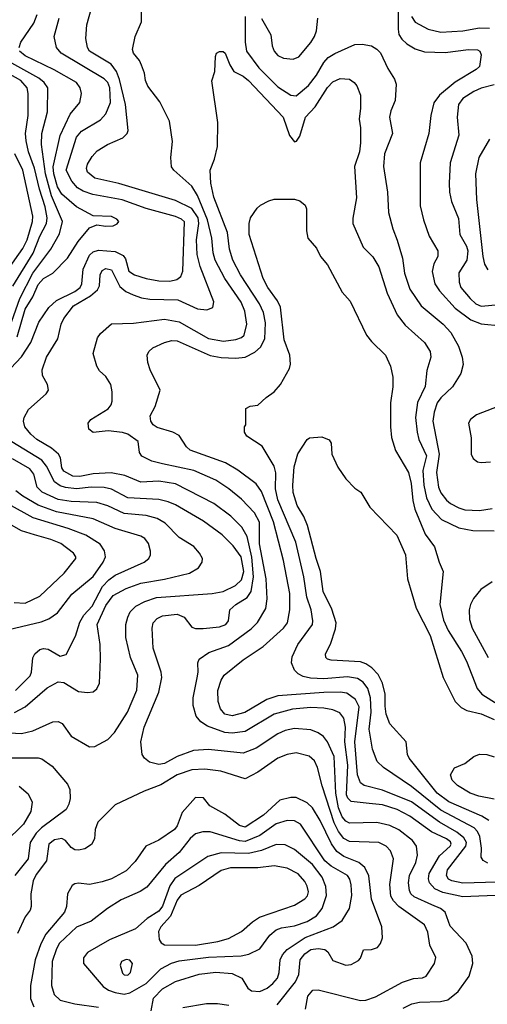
# Model space of a CAD drawing. Extents: x 1173029 to 1307123, y 522559 to 678521.
# Tile 524 of 623: x 1212934 to 1215488, y 657221 to 662597. Entities that reach past the tile are written whole.
import ezdxf

# ---------------------------------------------------------------- set-up
doc = ezdxf.new("R2010")
doc.units = 0

msp = doc.modelspace()

# ---------------------------------------------------------------- linework, layer by layer
at = {"layer": '0CON10XD'}
for points in [[(1215000.5, 662785), (1215000.7, 662545), (1215005.9, 662515.9), (1215020.6, 662490.6), (1215048.1, 662465), (1215095, 662437.9), (1215145, 662422.3), (1215257.6, 662417.6), (1215385, 662434.6), (1215435, 662432.9), (1215447.1, 662425), (1215454.6, 662405), (1215445, 662341.9), (1215427.8, 662325), (1215313.5, 662256.5), (1215227.3, 662185), (1215196.4, 662143.6), (1215179.2, 662075), (1215169.1, 661975), (1215121.2, 661815), (1215121.2, 661581.2), (1215139.5, 661505), (1215171.2, 661415), (1215217.5, 661335), (1215217.5, 661305), (1215196, 661264), (1215187, 661223), (1215202.5, 661155), (1215226.6, 661116.6), (1215312.5, 661022.5), (1215398.6, 660958.6), (1215455, 660937.5), (1215566.2, 660926.2)], [(1215184.7, 657765.3), (1215088.1, 657808.1), (1215070.9, 657825), (1215063.2, 657843.2), (1215058.6, 657885), (1215062.4, 657925), (1215097.5, 657995), (1215106.7, 658035), (1215100.9, 658085), (1215080, 658115), (1215005, 658174.1), (1214955, 658198.1), (1214884.2, 658214.2), (1214735, 658211.1), (1214715, 658221.6), (1214695.6, 658245.6), (1214675.1, 658295), (1214660.1, 658375), (1214651.3, 658575), (1214616, 658655), (1214593.6, 658683.6), (1214564.1, 658704.1), (1214525, 658720.8), (1214435, 658727.5), (1214384.2, 658715.8), (1214345, 658698.9), (1214225, 658619.2), (1214155, 658593.5), (1213965, 658612.6), (1213882.8, 658607.2), (1213795, 658574.1), (1213725, 658536.9), (1213695, 658530.6), (1213642.6, 658542.6), (1213615.6, 658565), (1213603.3, 658585), (1213596.2, 658655), (1213613.3, 658735), (1213693.8, 658926.2), (1213710.4, 659005), (1213706.4, 659035), (1213662.7, 659165), (1213657.1, 659275), (1213663.4, 659305), (1213685, 659328.2), (1213715, 659343.3), (1213795, 659352), (1213832.2, 659335), (1213875, 659280.8), (1213895, 659273.4), (1213936.7, 659273.3), (1214025, 659281.6), (1214060, 659295), (1214075.5, 659315), (1214082.5, 659375), (1214114.6, 659405), (1214176.7, 659443.3), (1214198, 659475), (1214211, 659555), (1214202.9, 659662.9), (1214176.1, 659776.1), (1214146.8, 659826.8), (1214086.6, 659886.6), (1213995, 659955.3), (1213785, 660063.1), (1213695, 660078.4), (1213595, 660072.6), (1213508.3, 660108.2), (1213433, 660123), (1213335, 660118.6), (1213263.4, 660103.4), (1213224.4, 660105), (1213175, 660132.1), (1213165, 660151.2), (1213156.9, 660205), (1213146.2, 660225), (1213107.9, 660257.9), (1213028.5, 660305), (1212995.5, 660335), (1212962.3, 660375), (1212955.4, 660405), (1212958.5, 660425), (1212981.7, 660468.3), (1213078, 660555), (1213090.8, 660575), (1213085.7, 660605), (1213059.4, 660655), (1213057.8, 660685), (1213081.1, 660755), (1213142.5, 660855), (1213160.9, 660935), (1213174.7, 660965), (1213228.7, 661035), (1213320.4, 661089.6), (1213358.3, 661121.7), (1213370.9, 661145), (1213374.1, 661205), (1213385, 661228.2), (1213405, 661239.1), (1213435, 661232.3), (1213481.3, 661141.3), (1213513.2, 661113.2), (1213554.2, 661095), (1213598.7, 661078.7), (1213645, 661070.8), (1213797.2, 661067.2), (1213905, 661017.9), (1213956.4, 661013.6), (1213988.8, 661025), (1213994, 661056), (1213919.3, 661249.3), (1213903.5, 661315), (1213900.6, 661395), (1213913.1, 661485), (1213908.2, 661515), (1213875, 661566.9), (1213785, 661610.7), (1213475, 661702.2), (1213345, 661732.1), (1213304.8, 661765), (1213298.6, 661785), (1213305, 661808.9), (1213329.2, 661850.8), (1213358.2, 661881.8), (1213414.2, 661915.7), (1213498.3, 661951.7), (1213521.9, 661975), (1213527.1, 661992.9), (1213512.5, 662135), (1213480.1, 662270.1), (1213463.8, 662313.8), (1213433.9, 662353.9), (1213316.2, 662425), (1213305.4, 662445), (1213296.3, 662493.7), (1213301.5, 662568.5), (1213356.4, 662765)], [(1215575, 657817.5), (1215355, 657807.8), (1215245, 657831.7), (1215202.5, 657852.5), (1215172.4, 657885), (1215166.7, 657906.8), (1215170, 657935), (1215227.2, 658032.8), (1215286.2, 658085), (1215291, 658095), (1215287.9, 658107.9), (1215266, 658125), (1215182.8, 658162.8), (1215065, 658248.2), (1214996.5, 658285), (1214915, 658310.4), (1214842.6, 658317.4), (1214745, 658329.6), (1214726.2, 658346.2), (1214718.9, 658365), (1214726.7, 658526.7), (1214709.3, 658655), (1214714.3, 658735), (1214703.8, 658783.8), (1214682.7, 658812.7), (1214645, 658829.1), (1214595, 658838.9), (1214525, 658841.1), (1214425, 658833), (1214325, 658805.7), (1214165, 658710.6), (1214095, 658702.3), (1214055, 658705.8), (1213959.9, 658739.9), (1213923.3, 658763.3), (1213898.1, 658795), (1213882, 658852), (1213880.9, 658895), (1213903, 659003), (1213909.1, 659035), (1213908.1, 659085), (1213915, 659105.8), (1213966.9, 659143.1), (1214075, 659180.4), (1214197.7, 659272.3), (1214233.2, 659306.8), (1214277.8, 659382.2), (1214286.7, 659435), (1214280.5, 659545), (1214244.5, 659735), (1214244.4, 659854.4), (1214215.9, 659905), (1214145, 659978.5), (1214076.4, 660035), (1214005, 660082.7), (1213885, 660136.2), (1213715, 660172.7), (1213656.5, 660186.5), (1213600.6, 660215), (1213588.1, 660235), (1213580.6, 660295), (1213525, 660333.6), (1213495, 660343.8), (1213417.9, 660352.1), (1213335, 660344.2), (1213311.7, 660361.7), (1213308, 660395), (1213322, 660415), (1213417, 660473), (1213434.3, 660495), (1213439.4, 660515), (1213440, 660565), (1213431.4, 660605), (1213405, 660650), (1213370.9, 660680.9), (1213355.6, 660705.6), (1213335.9, 660774.1), (1213359.7, 660860.3), (1213375, 660883.8), (1213435, 660936), (1213555, 660940.5), (1213725, 660961.4), (1213805, 660946.9), (1213965, 660857.4), (1214047.1, 660842.9), (1214115, 660850.6), (1214145, 660861.5), (1214160, 660875), (1214174.7, 660935), (1214163.1, 661005), (1214143.1, 661055), (1214054.2, 661185), (1214002.5, 661285), (1213990.2, 661325), (1213983.5, 661405), (1213959.9, 661505), (1213905, 661637.9), (1213875, 661688.5), (1213775.8, 661775.8), (1213764.2, 661794.2), (1213760, 661845), (1213768.7, 661931.3), (1213752.4, 662042.4), (1213699.4, 662149.4), (1213633.4, 662233.4), (1213622, 662265), (1213616, 662305), (1213599.7, 662349.7), (1213588.6, 662375), (1213555.8, 662415), (1213550.8, 662435), (1213564.2, 662505), (1213600, 662585), (1213600, 662685)], [(1212931.3, 662445), (1212941.3, 662475), (1213012.2, 662577.8), (1213030.5, 662625)], [(1212885, 660695.4), (1212943.7, 660756.3), (1212995.9, 660834.1), (1213038.4, 660945), (1213093.5, 661026.5), (1213135.9, 661064.1), (1213235, 661112.4), (1213265.2, 661135), (1213274.3, 661155), (1213280.2, 661235), (1213315, 661312.1), (1213335, 661329.3), (1213365, 661338.2), (1213455, 661332.4), (1213499.7, 661309.7), (1213511.5, 661291.5), (1213531.2, 661225), (1213561.9, 661205), (1213625, 661184.2), (1213695, 661171.9), (1213755, 661169.4), (1213792.1, 661177.9), (1213814.8, 661195.2), (1213825.7, 661225), (1213833.8, 661493.8), (1213818.8, 661508.8), (1213785, 661523.5), (1213625, 661566.2), (1213494.5, 661614.5), (1213332.9, 661642.9), (1213281.2, 661661.2), (1213249.9, 661679.9), (1213219.3, 661715), (1213187.5, 661775), (1213245, 661956.7), (1213272.1, 661987.9), (1213375, 662050.4), (1213405, 662083.1), (1213430.3, 662145), (1213426, 662225), (1213415, 662253.6), (1213395, 662274.7), (1213161.1, 662415), (1213134.4, 662445), (1213122.5, 662505), (1213150.4, 662605)], [(1214165.2, 662615), (1214165.9, 662474.1), (1214173.1, 662425), (1214240.9, 662335), (1214345, 662230.7), (1214415, 662185.4), (1214445, 662181.1), (1214512.2, 662237.8), (1214555, 662294.7), (1214595, 662362.9), (1214619.6, 662390.4), (1214655, 662413.1), (1214765, 662462), (1214805, 662464), (1214855, 662454.2), (1214885, 662437.1), (1214905, 662417.1), (1214945, 662330), (1214982.2, 662272.2), (1214991.1, 662245), (1214984.3, 662155.7), (1214960.7, 662099.3), (1214953.3, 662065), (1214970, 661975), (1214926.7, 661865), (1214920.9, 661795), (1214943.8, 661655), (1214949.1, 661545), (1214972.2, 661455), (1214995.8, 661394.2), (1215025.4, 661295), (1215036.4, 661213.6), (1215065, 661125.7), (1215126.4, 661035), (1215246.4, 660935), (1215289.7, 660889.7), (1215330, 660815), (1215351.5, 660755), (1215355.8, 660715), (1215344.5, 660665), (1215297.3, 660592.7), (1215235, 660532.7), (1215214.8, 660505.2), (1215198.4, 660455), (1215190.9, 660405), (1215226.2, 660225), (1215210, 660125), (1215222.4, 660045), (1215235, 660014.5), (1215265, 659974.6), (1215286.9, 659955), (1215331.9, 659931.9), (1215365, 659921.6), (1215445, 659916.9), (1215515, 659929.3)], [(1214255, 662604.3), (1214305.6, 662515), (1214313.3, 662455), (1214324.4, 662425), (1214345, 662402.2), (1214375, 662387.8), (1214427.9, 662382.1), (1214458, 662395), (1214525, 662472.9), (1214544.5, 662505), (1214555.5, 662535.5), (1214563.1, 662605)], [(1215074.8, 662615), (1215095, 662583.1), (1215165, 662546), (1215235, 662530), (1215355, 662536.4), (1215445, 662553.3), (1215500.5, 662550.5)], [(1212920.4, 660865), (1212965, 661016.4), (1213006.7, 661083.3), (1213035, 661150.9), (1213065, 661183.5), (1213115, 661213.5), (1213194.7, 661295), (1213254.5, 661385.5), (1213315, 661460.5), (1213355, 661477.8), (1213405, 661469.6), (1213445, 661472.5), (1213467.2, 661482.8), (1213475.8, 661495), (1213465, 661508.1), (1213435, 661522.1), (1213335, 661526.4), (1213245, 661575.3), (1213165, 661644.2), (1213140, 661685), (1213120.2, 661755), (1213116.8, 661793.2), (1213155.7, 661965), (1213209.4, 662080.6), (1213262.1, 662145), (1213272.1, 662195), (1213265.4, 662225), (1213244.5, 662255), (1213123, 662323), (1212965, 662399.3), (1212933.3, 662425)], [(1213724.8, 660835.3), (1213765, 660845.9), (1213795, 660844.7), (1213975, 660763.4), (1214035, 660752.5), (1214115, 660750), (1214165, 660754.7), (1214218.5, 660781.5), (1214250.3, 660809.7), (1214272.4, 660855), (1214277.4, 660942.6), (1214265, 660998.1), (1214244.3, 661045), (1214140.2, 661205), (1214098.9, 661285), (1214079.8, 661345), (1214069, 661435), (1213995, 661628.8), (1213977.7, 661705), (1213973.8, 661775), (1213997.5, 661835), (1214015.4, 661905), (1214016.2, 662035), (1213984.1, 662264.1), (1214000, 662315), (1214003.9, 662396.1), (1214010, 662415), (1214025, 662423.8), (1214045, 662423.8), (1214056, 662415), (1214081.5, 662351.5), (1214104.6, 662314.6), (1214155, 662288.8), (1214184.6, 662265), (1214372.9, 662065), (1214408.5, 661965), (1214435, 661930), (1214446.9, 661933.1), (1214465, 661962), (1214495.4, 662065), (1214547.7, 662122.3), (1214615, 662227.8), (1214645, 662258.2), (1214685, 662275.4), (1214735, 662272.2), (1214760.8, 662255), (1214776.1, 662236.1), (1214795.5, 662185.5), (1214796.2, 662113.8), (1214788.9, 662055), (1214796.2, 662006.2), (1214796.2, 661925), (1214789.5, 661875), (1214763.2, 661795), (1214773.3, 661625), (1214753.2, 661513.2), (1214753.3, 661485), (1214810.6, 661355), (1214863.3, 661303.3), (1214895, 661247.5), (1214941.8, 661105), (1214995.8, 660985.8), (1215040.1, 660930.1), (1215145.3, 660835.3), (1215176.5, 660785), (1215180.5, 660755), (1215157.6, 660682.4), (1215148.2, 660595), (1215107.2, 660507.2), (1215096.2, 660425), (1215104.7, 660345.3), (1215114.8, 660304.8), (1215156, 660216), (1215136.5, 660135), (1215142.3, 660055), (1215156.1, 659986.1), (1215185.3, 659925), (1215238.1, 659868.1), (1215332.2, 659822.2), (1215408.7, 659808.7), (1215526, 659806)], [(1212879.7, 660920.3), (1212934.7, 661075.3), (1213006.2, 661213.8), (1213104.7, 661345), (1213151.2, 661428.8), (1213167.5, 661495), (1213108.3, 661635), (1213075.6, 661755), (1213053.5, 661915), (1213055.2, 661975), (1213085.3, 662095), (1213088, 662225), (1213068, 662255), (1213038.7, 662278.7), (1212875, 662369.6)], [(1212896.9, 661143.1), (1213007.5, 661322.5), (1213043.4, 661415), (1213079.8, 661485), (1213083.8, 661515), (1213072.9, 661575), (1213041.7, 661671.7), (1213015.8, 661785.8), (1212983, 661875), (1212970.2, 661935), (1212966.2, 661976.2), (1212979.8, 662075), (1212979.8, 662195), (1212974.4, 662224.4), (1212939.7, 662265), (1212865, 662306.9)], [(1215525, 662241.5), (1215455, 662224.1), (1215414.5, 662205.5), (1215355, 662166.6), (1215330.7, 662135), (1215323.3, 662065), (1215333.1, 661966.9), (1215285.4, 661815), (1215279.2, 661705), (1215282.1, 661655), (1215293.5, 661605), (1215331.7, 661511.7), (1215338.5, 661425), (1215375, 661360.5), (1215382.7, 661335), (1215376.2, 661285), (1215332.3, 661215), (1215335.3, 661165), (1215344.5, 661134.5), (1215394.7, 661075), (1215425, 661045.3), (1215455, 661032.6), (1215552.7, 661042.7)], [(1215499.4, 661945), (1215442.3, 661845), (1215423.9, 661756.1), (1215430, 661615), (1215463.8, 661303.8), (1215472.9, 661262.9), (1215491.5, 661231.5)], [(1212872.9, 661237.1), (1212951.3, 661348.7), (1212974.5, 661395), (1213004.4, 661495), (1213006.1, 661525), (1212951.3, 661775), (1212907.6, 661865)], [(1215491.2, 657991.2), (1215465, 658006.9), (1215454.5, 658025), (1215456.6, 658073.4), (1215446.8, 658136.8), (1215434.1, 658165), (1215416, 658185), (1215235, 658280.7), (1215075, 658410.6), (1214921.1, 658515), (1214887, 658547), (1214861.8, 658615), (1214843.2, 658723.2), (1214853.7, 658816.3), (1214849.4, 658895), (1214835.6, 658945), (1214810.8, 658980.8), (1214779.7, 658999.7), (1214725, 659010.2), (1214595, 658998.7), (1214522.8, 659002.8), (1214481.7, 659011.7), (1214454.3, 659025), (1214434.4, 659045), (1214418.1, 659085), (1214422.1, 659117.9), (1214453.2, 659186.8), (1214534, 659295), (1214535.9, 659315), (1214525.3, 659375), (1214503, 659445), (1214485.7, 659555), (1214442.5, 659745), (1214343.3, 659975), (1214331, 660035), (1214333.4, 660123.4), (1214325, 660160), (1214258.6, 660268.6), (1214175, 660323.3), (1214162.5, 660345), (1214162.5, 660375), (1214170, 660385), (1214170, 660475), (1214193, 660487), (1214235, 660492.5), (1214280, 660535), (1214325, 660566), (1214358.6, 660605), (1214407.1, 660692.9), (1214413, 660717), (1214410.5, 660765), (1214379.5, 660849.5), (1214358.3, 661028.3), (1214343, 661063), (1214290, 661135), (1214264.7, 661185), (1214187.1, 661425), (1214187.1, 661485), (1214195.7, 661515), (1214231.3, 661568.7), (1214250, 661585), (1214295, 661608), (1214325, 661617.5), (1214435, 661617.5), (1214465, 661608), (1214493.8, 661585), (1214500, 661565), (1214500, 661445), (1214508.8, 661405), (1214555, 661350), (1214578, 661305), (1214615, 661258), (1214695, 661110), (1214739.7, 661059.7), (1214828.6, 660875), (1214855, 660840.8), (1214932.5, 660765), (1214960, 660705), (1214973.1, 660645), (1214972.7, 660592.7), (1214959.1, 660505), (1214959.1, 660375), (1214965.4, 660315.4), (1214986.7, 660245), (1215057.8, 660125), (1215072.7, 660065), (1215081.5, 659971.5), (1215092.3, 659925), (1215148.5, 659788.5), (1215199.5, 659719.5), (1215224.7, 659634.7), (1215246.9, 659585), (1215229.1, 659405), (1215248.5, 659318.5), (1215275, 659262.2), (1215347.6, 659147.6), (1215374.6, 659095), (1215432.7, 658945), (1215458.8, 658915), (1215547.5, 658857.5)], [(1215541, 657889), (1215355, 657882), (1215295, 657894.8), (1215277.1, 657905), (1215265.3, 657925), (1215270.8, 657955), (1215371.6, 658085), (1215374, 658105), (1215359.5, 658129.5), (1215321.2, 658161.2), (1215226.3, 658215), (1215075, 658326.2), (1214915, 658391.2), (1214815, 658416.8), (1214795, 658431.2), (1214778.9, 658475), (1214764.4, 658655), (1214788, 658845), (1214768.2, 658885), (1214720.7, 658919.3), (1214685, 658925.7), (1214595, 658923.3), (1214345, 658905.7), (1214284.8, 658885.2), (1214164.4, 658815), (1214095, 658797.1), (1214055.5, 658805.5), (1214030.3, 658835), (1214019, 658875), (1214016.7, 658935), (1214035, 658991.4), (1214050.7, 659019.3), (1214155, 659102.9), (1214263.5, 659175), (1214374.6, 659275), (1214397.5, 659305), (1214410.3, 659375), (1214410, 659465), (1214375.2, 659645), (1214319.6, 659855), (1214255, 660020.5), (1214225, 660063.8), (1214125, 660137.5), (1214058.2, 660178.2), (1213865, 660247.1), (1213845.2, 660265.3), (1213805, 660326.8), (1213770.8, 660345), (1213685, 660370.6), (1213663.8, 660385), (1213649.6, 660405), (1213647.1, 660435), (1213674, 660486), (1213701.4, 660575), (1213646.4, 660685), (1213633.6, 660725), (1213630.5, 660765), (1213639.5, 660785), (1213661.1, 660805), (1213724.8, 660835.3)], [(1215575, 660495.7), (1215429.7, 660440.3), (1215396.2, 660415), (1215386.2, 660395), (1215400, 660315), (1215400, 660225), (1215411.2, 660201.2), (1215435, 660183.8), (1215455, 660178.8), (1215505, 660182.5)], [(1215495.7, 658225.7), (1215458.7, 658248.7), (1215277.2, 658327.2), (1215215.2, 658375), (1215061.8, 658565), (1215052.7, 658585), (1215044.5, 658655), (1214955, 658751.9), (1214935.9, 658805), (1214929.5, 658849.5), (1214930, 658915), (1214916.7, 658975), (1214892.6, 659022.6), (1214858, 659058), (1214825, 659080), (1214795, 659090.7), (1214635, 659100.4), (1214615.5, 659105.5), (1214605.8, 659115), (1214604.4, 659135), (1214631.7, 659188.3), (1214659.3, 659270.7), (1214663.2, 659305), (1214639.7, 659379.7), (1214591.9, 659475), (1214577.7, 659585), (1214552.7, 659655), (1214505.6, 659835.6), (1214486.7, 659885), (1214448.9, 659945), (1214427.6, 660015), (1214425.3, 660055), (1214434.2, 660155.8), (1214453, 660227), (1214503.8, 660305), (1214517.5, 660315), (1214585, 660320), (1214623.9, 660303.9), (1214636.2, 660285), (1214638.8, 660225), (1214672, 660155), (1214715, 660091.2), (1214765, 660038.8), (1214797, 660017), (1214846, 659935), (1214993.4, 659783.4), (1215041.3, 659675), (1215052.7, 659545), (1215100, 659385), (1215176.4, 659235), (1215246.4, 659006.4), (1215313.5, 658875), (1215345, 658841.5), (1215375.9, 658825.9), (1215455, 658807.3), (1215525, 658775.7)], [(1212845.8, 658705.8), (1212945, 658700), (1213005.3, 658714.7), (1213115, 658762.9), (1213145, 658765.7), (1213167.1, 658755), (1213214.6, 658684.6), (1213315, 658626.9), (1213345, 658628.6), (1213415, 658668.1), (1213452.5, 658705), (1213523.7, 658816.3), (1213573.3, 658936.7), (1213579.2, 659019.2), (1213538.9, 659115), (1213514.1, 659224.1), (1213513.1, 659295), (1213524.7, 659335.3), (1213537.5, 659365), (1213568.9, 659395), (1213618.5, 659421.5), (1213681.9, 659441.9), (1213985, 659463.7), (1214045, 659474.7), (1214112.8, 659507.2), (1214145, 659538.9), (1214158.5, 659585), (1214144, 659665), (1214100.8, 659725), (1214040, 659785), (1213938.9, 659858.9), (1213785, 659948.4), (1213745, 659965.7), (1213695, 659978), (1213525, 659986.1), (1213435, 660033.4), (1213395, 660043.2), (1213325, 660044.8), (1213245, 660035.2), (1213185, 660042.4), (1213155, 660051.5), (1213123.8, 660073.8), (1213080.4, 660160.4), (1213055, 660192.8), (1212891.7, 660291.7)], [(1212905, 658814.2), (1212965, 658844.7), (1213085, 658949.6), (1213145, 658981.5), (1213175, 658978.5), (1213255, 658930), (1213305, 658924.2), (1213335, 658928), (1213355, 658943.8), (1213370, 658975), (1213376.2, 659106.2), (1213374.6, 659185), (1213358, 659295), (1213405, 659398.9), (1213445, 659453.4), (1213515, 659492.2), (1213595, 659520.2), (1213725, 659542.5), (1213861.2, 659575), (1213911.2, 659605), (1213931.2, 659635), (1213932.5, 659655), (1213916.9, 659685), (1213885, 659720.6), (1213805, 659770.5), (1213729.1, 659849.1), (1213685, 659874.1), (1213625, 659890.3), (1213505, 659900.5), (1213415, 659943.7), (1213355, 659960.5), (1213216.1, 659966.1), (1213145, 659978.1), (1213057.6, 660017.6), (1213030.3, 660045), (1213012, 660115), (1212989.3, 660145), (1212895, 660199)], [(1212910.5, 658935), (1212991.5, 659015), (1212999.2, 659035), (1213006.5, 659113.5), (1213017.8, 659135), (1213045, 659157.8), (1213065, 659163.3), (1213090.3, 659160.3), (1213155, 659121.9), (1213187.9, 659132.1), (1213239.2, 659230.8), (1213262.9, 659307.1), (1213284.2, 659345.8), (1213330, 659395), (1213387.2, 659502.8), (1213421, 659539), (1213455.2, 659564.8), (1213614.3, 659635), (1213638.9, 659655), (1213648.5, 659675), (1213649.5, 659695), (1213637.9, 659737.9), (1213616.9, 659765), (1213595, 659778.2), (1213455, 659819.3), (1213335, 659872.4), (1213135, 659909.5), (1213036, 659946), (1212951.1, 659995), (1212914, 660025)], [(1212875, 659266.9), (1213050.9, 659309.1), (1213094.2, 659325.8), (1213141.3, 659358.7), (1213218.8, 659461.2), (1213335, 659558), (1213390, 659635), (1213402.8, 659665), (1213396.8, 659696.8), (1213374.3, 659734.3), (1213295, 659782.5), (1213199.8, 659819.8), (1213008.2, 659878.2), (1212872.5, 659952.5)], [(1212904.7, 659414.7), (1212965, 659411.8), (1213045, 659449.6), (1213177.9, 659575), (1213240.5, 659655), (1213241.1, 659665), (1213228.9, 659685), (1213158.1, 659738.1), (1213105, 659759.5), (1213014.4, 659784.4), (1212945, 659805.8), (1212799.2, 659889.2)], [(1215515, 659528.5), (1215453.1, 659486.9), (1215412.7, 659437.3), (1215395.8, 659404.2), (1215388.7, 659375), (1215391.7, 659321.7), (1215404.7, 659275), (1215493.2, 659115)], [(1214494.4, 657195), (1214508.5, 657265), (1214535, 657298.6), (1214565, 657300), (1214795, 657241.9), (1214825, 657244.7), (1214877.3, 657262.7), (1215025, 657342.9), (1215085, 657362.9), (1215135, 657366.5), (1215155, 657374.4), (1215200.6, 657445), (1215206.6, 657476.6), (1215174.4, 657545), (1215163.6, 657615), (1215145.5, 657655), (1215005.6, 657755.6), (1214975.9, 657785.9), (1214961, 657811), (1214956.3, 657875), (1214976.7, 658015), (1214958.8, 658058.8), (1214935.7, 658085.7), (1214895, 658104.7), (1214735, 658110.7), (1214705, 658126.8), (1214675.6, 658165.6), (1214651.6, 658211.6), (1214586, 658414), (1214561.1, 658515), (1214545, 658550), (1214515, 658576.9), (1214445, 658594.1), (1214395, 658584.7), (1214345, 658566), (1214235, 658488.2), (1214165, 658451.9), (1214033.3, 658495), (1213945, 658505.8), (1213875, 658501.6), (1213795, 658475.2), (1213705, 658419.1), (1213613.8, 658385), (1213455, 658310), (1213360.6, 658215), (1213346.9, 658175), (1213341.9, 658125), (1213326.2, 658093.8), (1213289.5, 658070.5), (1213255, 658062.3), (1213235.5, 658064.5), (1213215, 658077.5), (1213184.5, 658115), (1213165, 658126.7), (1213125, 658119.4), (1213093.2, 658095), (1213080.7, 658005), (1213025, 657930), (1213008, 657895), (1212995.4, 657825), (1212996.7, 657755), (1212991.9, 657735), (1212965, 657698.6), (1212922.3, 657607.7)], [(1215525, 658341.2), (1215442.6, 658357.4), (1215394.3, 658375), (1215326.2, 658416.2), (1215296.9, 658445), (1215288.1, 658475), (1215308.3, 658511.7), (1215365, 658536.9), (1215414.7, 658575.3), (1215445, 658587.5), (1215485, 658585.4), (1215525, 658572.7)], [(1212875, 658568), (1213035, 658567.9), (1213055, 658562.5), (1213112.4, 658522.4), (1213195, 658423.8), (1213208.6, 658395), (1213210, 658345), (1213203.3, 658315), (1213187.5, 658285), (1213054.2, 658185.8), (1213025, 658155.3), (1212991, 658105), (1212979.8, 658015), (1212907.9, 657925)], [(1212932.1, 658412.1), (1212980.5, 658370.5), (1213002.3, 658325), (1212995.3, 658275), (1212955.9, 658205), (1212852.5, 658105)], [(1214341.4, 657218.6), (1214440.2, 657345), (1214458.1, 657385), (1214466, 657465), (1214492.3, 657497.7), (1214525, 657520.2), (1214565, 657526.9), (1214601.1, 657521.1), (1214618.1, 657508.1), (1214645, 657460.6), (1214715.5, 657434.5), (1214745, 657439.4), (1214785, 657460), (1214795.9, 657474.1), (1214811.2, 657518.8), (1214855, 657520), (1214887.9, 657532.1), (1214905, 657553.3), (1214915.5, 657584.5), (1214912.2, 657645), (1214855.3, 657795), (1214842, 657922), (1214818.8, 657968.8), (1214786.2, 657996.2), (1214705, 658027.6), (1214666.1, 658056.1), (1214636.9, 658096.9), (1214574.8, 658224.8), (1214533.4, 658295), (1214505, 658322.3), (1214445, 658350.8), (1214415, 658351.1), (1214355, 658335.4), (1214265, 658254.2), (1214165, 658189.3), (1214135, 658198.1), (1214055, 658260), (1213973.3, 658305), (1213938.3, 658348.3), (1213895, 658350), (1213820.8, 658269.2), (1213795, 658195.8), (1213780, 658175), (1213695, 658117.1), (1213622.5, 658085), (1213565, 658000.6), (1213515, 657950), (1213435, 657906.9), (1213385, 657890.4), (1213316.4, 657876.4), (1213255, 657883.1), (1213235, 657880), (1213220.2, 657869.8), (1213194.6, 657825.4), (1213189.3, 657755), (1213179.4, 657725), (1213076.3, 657603.7), (1213049.1, 657550.9), (1213019.4, 657465), (1212993.3, 657325), (1212993.9, 657253.9), (1213011.7, 657208.3)], [(1213652.2, 657185), (1213664.5, 657255), (1213715, 657306.3), (1213785, 657346.7), (1213914.8, 657385.2), (1214005, 657397.1), (1214095, 657389.2), (1214146.9, 657365), (1214180, 657310), (1214201.2, 657295), (1214245, 657291.3), (1214285, 657310.3), (1214317.7, 657335), (1214342.7, 657365), (1214352.2, 657395), (1214357.2, 657465), (1214369.3, 657490.7), (1214395, 657521.2), (1214493.5, 657586.5), (1214645.7, 657645), (1214695, 657678.6), (1214736.1, 657745), (1214749, 657815), (1214745, 657873.3), (1214737.3, 657905), (1214724, 657925), (1214636, 657975), (1214601.6, 658005), (1214467.1, 658205), (1214435, 658224), (1214395, 658224.1), (1214335, 658206.3), (1214246.5, 658143.4), (1214165, 658111.1), (1214133.9, 658113.9), (1213975, 658164), (1213935, 658162.7), (1213895, 658152.3), (1213865, 658127.5), (1213805, 658050), (1213731.1, 657985), (1213628.9, 657861.1), (1213592.9, 657837.1), (1213488.7, 657791.3), (1213413.8, 657743.8), (1213325, 657674.5), (1213245, 657642.3), (1213151.9, 657555), (1213134.8, 657525), (1213111.9, 657455), (1213107.5, 657325), (1213122.2, 657275), (1213155, 657243.5), (1213235, 657223.6), (1213365, 657205.3)], [(1213505, 657276.6), (1213535, 657283.4), (1213625.3, 657335), (1213705.6, 657414.4), (1213763.1, 657446.9), (1213805, 657458.4), (1213965, 657478.5), (1214143.6, 657486.4), (1214185, 657494.6), (1214245, 657524.6), (1214300.9, 657599.1), (1214335, 657628.4), (1214365, 657639.5), (1214435, 657650.2), (1214505, 657673), (1214556, 657704), (1214585.8, 657745), (1214610, 657815), (1214606.4, 657865), (1214587.1, 657915), (1214533.9, 657983.9), (1214435, 658067.3), (1214385, 658091.3), (1214335.3, 658094.7), (1214255, 658060.4), (1214184.3, 658045.7), (1214035, 658049.3), (1213961.7, 658028.3), (1213782, 657908), (1213755, 657868.5), (1213715, 657756.4), (1213695, 657730.7), (1213630.3, 657689.7), (1213566.6, 657633.4), (1213425, 657572.7), (1213305, 657504.4), (1213282.9, 657475), (1213283.1, 657445), (1213389.4, 657319.4), (1213418.9, 657298.9), (1213455, 657285.3), (1213505, 657276.6)], [(1213895, 657544.3), (1214016.5, 657563.5), (1214075, 657580), (1214145, 657618.2), (1214205, 657671.1), (1214243.6, 657696.4), (1214435, 657762.3), (1214492.1, 657797.9), (1214506.5, 657813.5), (1214510.9, 657835), (1214505, 657866.2), (1214492.3, 657892.3), (1214455, 657933.8), (1214394.4, 657964.4), (1214325, 657978.2), (1214235, 657967), (1214085, 657965.7), (1214035, 657951.6), (1213915, 657870.7), (1213815, 657816.9), (1213795, 657789.5), (1213757.8, 657702.2), (1213704.7, 657645), (1213691.7, 657618.2), (1213695.5, 657575), (1213707.4, 657557.4), (1213725, 657546.5), (1213895, 657544.3)], [(1215029.4, 657200.6), (1215076.1, 657223.9), (1215117.4, 657232.6), (1215233.1, 657236.9), (1215273.3, 657245), (1215328.7, 657291.3), (1215390, 657375), (1215408.6, 657445), (1215405.8, 657485), (1215373.1, 657555), (1215285, 657648), (1215258.9, 657725), (1215233.3, 657745), (1215184.7, 657765.3)], [(1213525, 657380), (1213539.4, 657395), (1213550.8, 657445), (1213535, 657462.9), (1213515, 657466.4), (1213490.8, 657455), (1213482.5, 657435), (1213495, 657392), (1213505, 657381.9), (1213525, 657380)], [(1213825.4, 657204.6), (1213955, 657225.5), (1214015, 657226.3), (1214076.8, 657216.8)]]:
    msp.add_lwpolyline(points, dxfattribs=at)

doc.saveas('drawing.dxf')
